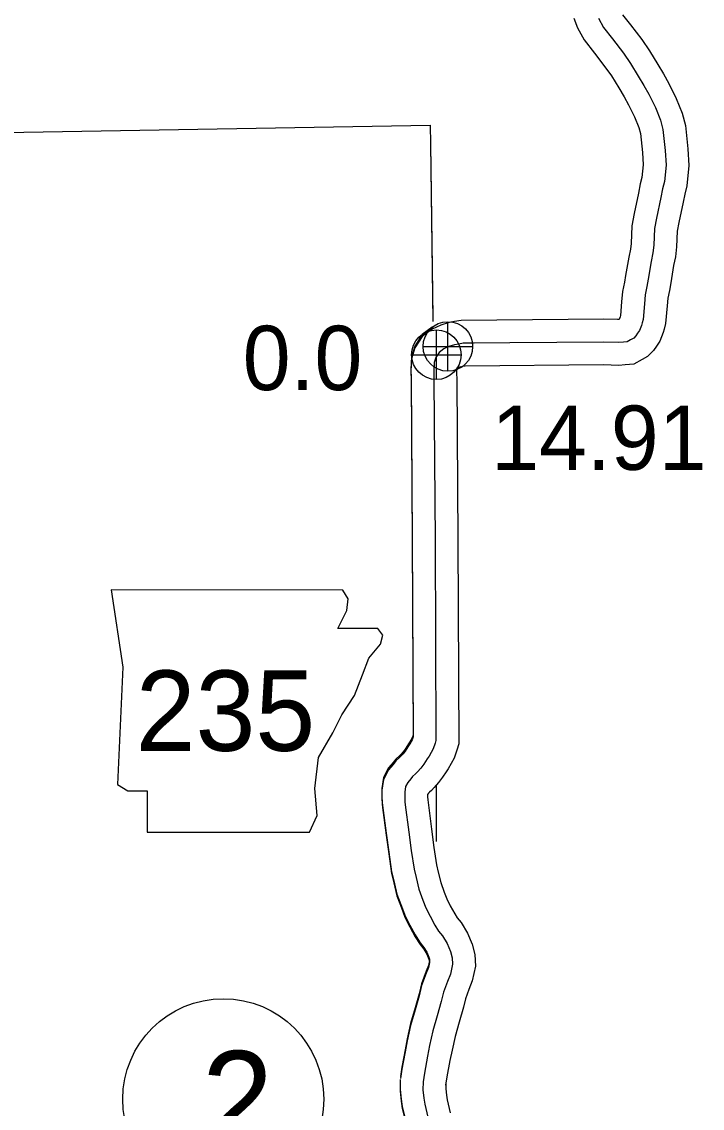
# Model space of a CAD drawing. Extents: x -83719 to 153526, y -11835 to 11446.
# Drawn here: x 13279.3 to 13428.3, y -1144.4 to -906.7 of the extents above; entities that cross this region are included whole.
import ezdxf

# ---------------------------------------------------------------- set-up
doc = ezdxf.new("R2010")
doc.units = 0
for name, color, linetype in [('Level 10', 7, 'Continuous'), ('Level 2', 7, 'Continuous'), ('Level 21', 7, 'Continuous'), ('Level 25', 7, 'Continuous'), ('Level 26', 7, 'Continuous'), ('Level 27', 7, 'Continuous'), ('Level 59', 7, 'Continuous')]:
    doc.layers.add(name, color=color, linetype=linetype)

msp = doc.modelspace()

# ---------------------------------------------------------------- linework, layer by layer
at = {"layer": 'Level 10'}
for points in [[(13400.18, -905.85), (13400.97, -907.99), (13402.44, -910.66), (13404.65, -913.51), (13406.97, -916.51), (13408.38, -918.51), (13409.97, -921.14), (13411.15, -923.13), (13412.14, -924.85), (13413.43, -927.51), (13414.38, -929.84), (13414.73, -931.15), (13415.15, -935.29), (13415.33, -937.96), (13415.05, -940.74), (13414.67, -942.13), (13414.28, -944.18), (13413.37, -948.62), (13412.82, -951.3), (13412.68, -955.18), (13412.54, -956.44), (13412.17, -958.15), (13411.49, -962.17), (13411.24, -963.68), (13410.84, -965.71), (13410.62, -967.94), (13410.36, -970.97), (13410.29, -971.22), (13410.18, -971.59), (13410.11, -971.81), (13409.68, -971.84), (13406.72, -971.75), (13375.46, -972.03), (13374.06, -972.28), (13372.89, -972.5), (13371.04, -973.04), (13369.13, -973.91), (13369.07, -973.96)], [(13410.83, -905.16), (13412.55, -907.38), (13415.02, -910.57), (13416.75, -913.04), (13418.55, -916.01), (13419.78, -918.08), (13420.98, -920.16), (13422.57, -923.44), (13423.88, -926.64), (13424.6, -929.34), (13425.12, -934.46), (13425.36, -938.13), (13424.92, -942.55), (13424.43, -944.37), (13424.09, -946.13), (13423.16, -950.63), (13422.78, -952.48), (13422.66, -955.94), (13422.42, -958.08), (13421.99, -960.04), (13421.35, -963.83), (13421.08, -965.46), (13420.75, -967.16), (13420.58, -968.87), (13420.25, -972.71), (13419.92, -973.93), (13419.7, -974.69), (13419.01, -976.59), (13418.25, -977.66), (13417.62, -978.63), (13416.29, -979.89), (13415.08, -980.61), (13413.32, -981.58), (13411.4, -981.73), (13409.97, -981.86), (13406.61, -981.76), (13376.37, -982.03), (13375.84, -982.12), (13375.22, -982.24), (13374.59, -982.42)], [(13369.41, -973.38), (13369.13, -973.5), (13366.95, -975.13), (13365.34, -977.64), (13364.65, -979.99), (13364.47, -982.75), (13364.51, -984.77), (13364.79, -1019.79), (13364.95, -1062.76), (13364.75, -1063.38), (13364.26, -1064.26), (13363.95, -1064.69), (13363.2, -1065.86), (13362.77, -1066.43), (13362.28, -1066.99), (13362.06, -1067.21), (13361.17, -1068.01), (13360.59, -1068.76), (13359.59, -1069.95), (13358.52, -1072.04), (13358.12, -1074.43), (13358.13, -1076.26), (13358.21, -1077.41), (13358.29, -1078.2), (13359.05, -1084.26), (13359.62, -1088.36), (13360.26, -1092.67), (13360.75, -1094.67), (13361.42, -1097.54), (13362.43, -1100.19), (13363.16, -1102.18), (13364.26, -1104.34), (13365.42, -1106.48), (13366.48, -1108.21), (13367.33, -1109.22), (13367.96, -1110.27), (13368.43, -1111.36), (13368.55, -1111.81), (13368.56, -1112.1), (13368.32, -1113.19), (13367.83, -1114.45), (13366.8, -1117.18), (13366.29, -1119.4), (13365.41, -1122.44), (13364.43, -1125.88), (13363.7, -1129.24), (13363.22, -1131.65), (13362.51, -1135.46), (13362.2, -1137.48)], [(13369.41, -973.79), (13369.13, -973.91), (13366.95, -975.54), (13365.34, -978.05), (13364.65, -980.4), (13364.47, -983.16), (13364.51, -985.18), (13364.79, -1020.2), (13364.95, -1063.17), (13364.75, -1063.79), (13364.26, -1064.67), (13363.95, -1065.1), (13363.2, -1066.27), (13362.77, -1066.84), (13362.28, -1067.4), (13362.06, -1067.62), (13361.17, -1068.42), (13360.59, -1069.17), (13359.59, -1070.36), (13358.52, -1072.45), (13358.12, -1074.84), (13358.13, -1076.67), (13358.21, -1077.82), (13358.29, -1078.61), (13359.05, -1084.67), (13359.62, -1088.77), (13360.26, -1093.08), (13360.75, -1095.08), (13361.42, -1097.95), (13362.43, -1100.6), (13363.16, -1102.59), (13364.26, -1104.75), (13365.42, -1106.89), (13366.48, -1108.62), (13367.33, -1109.63), (13367.96, -1110.68), (13368.43, -1111.77), (13368.55, -1112.22), (13368.56, -1112.51), (13368.32, -1113.61), (13367.83, -1114.86), (13366.8, -1117.59), (13366.29, -1119.81), (13365.41, -1122.85), (13364.43, -1126.29), (13363.7, -1129.65), (13363.22, -1132.06), (13362.51, -1135.87), (13362.2, -1137.89)], [(13375.34, -982.21), (13375.22, -982.24), (13374.54, -982.43), (13374.54, -982.43), (13374.48, -983.39), (13374.51, -985.04), (13374.79, -1020.14), (13374.96, -1064.68), (13374.52, -1066.08), (13373.97, -1067.8), (13372.67, -1070.12), (13372.19, -1070.77), (13371.41, -1072), (13370.52, -1073.17), (13369.61, -1074.21), (13368.97, -1074.86), (13368.52, -1075.26), (13368.37, -1075.45), (13368.13, -1075.75), (13368.13, -1076.29), (13368.18, -1076.94), (13368.23, -1077.49), (13368.96, -1083.36), (13369.52, -1087.33), (13370.09, -1091.16), (13370.48, -1092.76), (13371.01, -1095.02), (13371.8, -1097.11), (13372.34, -1098.59), (13373.11, -1100.1), (13374.08, -1101.88), (13374.62, -1102.76), (13375.5, -1103.81), (13376.87, -1106.1), (13377.93, -1108.54), (13378.49, -1110.75), (13378.61, -1113.34), (13377.92, -1116.51), (13377.16, -1118.46), (13376.4, -1120.47), (13375.98, -1122.32), (13375.02, -1125.62), (13374.14, -1128.72), (13373.49, -1131.69), (13373.04, -1133.95), (13372.37, -1137.55), (13372.08, -1139.4)], [(13375.34, -982.21), (13375.22, -982.24), (13374.54, -982.43), (13374.54, -982.43), (13374.48, -983.39), (13374.51, -985.04), (13374.79, -1020.14), (13374.96, -1064.68), (13374.52, -1066.08), (13373.97, -1067.8), (13372.67, -1070.12), (13372.19, -1070.77), (13371.41, -1072), (13370.52, -1073.17), (13369.61, -1074.21), (13368.97, -1074.86), (13368.52, -1075.26), (13368.37, -1075.45), (13368.13, -1075.75), (13368.13, -1076.29), (13368.18, -1076.94), (13368.23, -1077.49), (13368.96, -1083.36), (13369.52, -1087.33), (13370.09, -1091.16), (13370.48, -1092.76), (13371.01, -1095.02), (13371.8, -1097.11), (13372.34, -1098.59), (13373.11, -1100.1), (13374.08, -1101.88), (13374.62, -1102.76), (13375.5, -1103.81), (13376.87, -1106.1), (13377.93, -1108.54), (13378.49, -1110.75), (13378.61, -1113.34), (13377.92, -1116.51), (13377.16, -1118.46), (13376.4, -1120.47), (13375.98, -1122.32), (13375.02, -1125.62), (13374.14, -1128.72), (13373.49, -1131.69), (13373.04, -1133.95), (13372.37, -1137.55), (13372.08, -1139.4)], [(13362.14, -1138.15), (13362.1, -1140.21), (13362.35, -1142.43), (13362.6, -1144.05), (13363.28, -1146.97), (13363.46, -1147.99), (13363.94, -1150.79), (13364.29, -1153.48), (13364.4, -1154.6), (13364.39, -1154.71), (13364.27, -1155.73), (13364.13, -1156.58), (13364.03, -1156.98), (13363.83, -1157.5), (13363.68, -1157.49), (13363.02, -1157.49), (13362.36, -1157.47), (13361.72, -1157.35), (13360.07, -1156.78), (13357.61, -1156.64), (13355.19, -1157.06), (13353.78, -1157.36), (13351.19, -1158.15)], [(13362.14, -1138.56), (13362.1, -1140.62), (13362.35, -1142.84), (13362.6, -1144.46), (13363.28, -1147.38), (13363.46, -1148.4), (13363.94, -1151.2), (13364.29, -1153.89), (13364.4, -1155.01), (13364.39, -1155.12), (13364.27, -1156.14), (13364.13, -1156.99), (13364.03, -1157.39), (13363.83, -1157.91), (13363.68, -1157.9), (13363.02, -1157.9), (13362.36, -1157.88), (13361.72, -1157.76), (13360.07, -1157.19), (13357.61, -1157.05), (13355.19, -1157.47), (13353.78, -1157.77), (13351.19, -1158.56)], [(13372.14, -1138.74), (13372.11, -1140.15), (13372.27, -1141.53), (13372.43, -1142.57), (13373.08, -1145.39)], [(13372.14, -1138.74), (13372.11, -1140.15), (13372.27, -1141.53), (13372.43, -1142.57), (13373.08, -1145.39)]]:
    msp.add_lwpolyline(points, dxfattribs=at)
at = {"layer": 'Level 2'}
for points in [[(13190.38, -931.48), (13279.74, -930.83), (13368.67, -929.31), (13368.74, -933.38), (13369.26, -972.29)], [(13190.38, -931.48), (13279.74, -930.83), (13368.67, -929.31), (13368.74, -933.38), (13369.25, -971.45)], [(13370.01, -1073.74), (13370.04, -1086.04)], [(13370.01, -1075.17), (13370.03, -1082.75)]]:
    msp.add_lwpolyline(points, dxfattribs=at)
at = {"layer": 'Level 21'}
msp.add_lwpolyline([(13298.87, -1031), (13301.41, -1047.92), (13300.28, -1073.58), (13302.54, -1074.99), (13306.77, -1074.99), (13306.77, -1084.01), (13342.29, -1084.01), (13343.99, -1080.34), (13343.42, -1074.42), (13344.27, -1067.66), (13347.37, -1062.3), (13349.34, -1058.35), (13352.16, -1054.12), (13353.86, -1049.61), (13355.27, -1045.94), (13357.8, -1042.84), (13358.37, -1040.87), (13357.24, -1039.46), (13348.5, -1039.46), (13350.47, -1035.51), (13350.75, -1032.97), (13349.58, -1031.02)], close=True, dxfattribs=at)
at = {"layer": 'Level 26'}
for p, q in [((13372.58, -983.15), (13372.58, -972.31)), ((13370.06, -984.95), (13370.06, -974.12)), ((13364.65, -979.54), (13375.48, -979.54)), ((13367.17, -977.73), (13378, -977.73))]:
    msp.add_line(p, q, dxfattribs=at)
for centre in [(13372.58, -977.73), (13370.06, -979.54)]:
    msp.add_circle(centre, 5.42, dxfattribs=at)
at = {"layer": 'Level 27'}
msp.add_circle((13323.41, -1142.45), 22, dxfattribs=at)
at = {"layer": 'Level 59'}
for points in [[(13405.54, -905.91), (13406.64, -907.91), (13408.6, -910.44), (13411, -913.54), (13412.56, -915.77), (13414.26, -918.57), (13415.46, -920.61), (13416.56, -922.51), (13418, -925.47), (13419.13, -928.24), (13419.67, -930.24), (13420.14, -934.88), (13420.34, -938.05), (13419.98, -941.65), (13419.55, -943.25), (13419.19, -945.15), (13418.26, -949.62), (13417.8, -951.89), (13417.67, -955.56), (13417.48, -957.26), (13417.08, -959.1), (13416.42, -963), (13416.16, -964.57), (13415.8, -966.44), (13415.6, -968.4), (13415.3, -971.84), (13415.11, -972.57), (13414.94, -973.14), (13414.54, -974.24), (13414.11, -974.84), (13413.75, -975.41), (13413.25, -975.88), (13412.58, -976.28), (13411.85, -976.68), (13410.99, -976.75), (13409.83, -976.85), (13406.67, -976.76), (13375.92, -977.03), (13374.95, -977.2), (13374.06, -977.37), (13372.79, -977.74), (13371.7, -978.24), (13370.67, -979.01), (13369.94, -980.14), (13369.61, -981.27), (13369.48, -983.28), (13369.51, -985.11), (13369.79, -1020.17), (13369.96, -1063.93), (13369.76, -1064.56), (13369.36, -1065.8), (13368.47, -1067.4), (13368.07, -1067.93), (13367.31, -1069.14), (13366.64, -1070), (13365.94, -1070.81), (13365.51, -1071.24), (13364.85, -1071.84), (13364.48, -1072.31), (13363.79, -1073.14), (13363.32, -1074.04), (13363.13, -1075.25), (13363.13, -1076.48), (13363.19, -1077.38), (13363.26, -1078.05), (13364, -1084.02), (13364.57, -1088.05), (13365.18, -1092.12), (13365.61, -1093.92), (13366.21, -1096.49), (13367.12, -1098.86), (13367.75, -1100.59), (13368.68, -1102.42), (13369.75, -1104.39), (13370.55, -1105.69), (13371.42, -1106.72), (13372.42, -1108.39), (13373.18, -1110.15), (13373.52, -1111.49), (13373.59, -1112.92), (13373.12, -1115.06), (13372.49, -1116.66), (13371.6, -1119.03), (13371.14, -1121.06), (13370.21, -1124.23), (13369.28, -1127.5), (13368.59, -1130.67), (13368.13, -1133.01), (13367.44, -1136.71), (13367.14, -1138.65)], [(13378.31, -977.01), (13375.92, -977.03), (13374.95, -977.2), (13374.06, -977.37), (13372.79, -977.74), (13371.7, -978.24), (13370.67, -979.01), (13369.94, -980.14), (13369.61, -981.27), (13369.48, -983.28), (13369.51, -985.11), (13369.79, -1020.17), (13369.96, -1063.93), (13369.76, -1064.56), (13369.36, -1065.8), (13368.47, -1067.4), (13368.07, -1067.93), (13367.31, -1069.14), (13366.64, -1070), (13365.94, -1070.81), (13365.51, -1071.24), (13364.85, -1071.84), (13364.48, -1072.31), (13363.79, -1073.14), (13363.32, -1074.04), (13363.13, -1075.25), (13363.13, -1076.48), (13363.19, -1077.38), (13363.26, -1078.05), (13364, -1084.02), (13364.57, -1088.05), (13365.18, -1092.12), (13365.61, -1093.92), (13366.21, -1096.49), (13367.12, -1098.86), (13367.75, -1100.59), (13368.68, -1102.42), (13369.75, -1104.39), (13370.55, -1105.69), (13371.42, -1106.72), (13372.42, -1108.39), (13373.18, -1110.15), (13373.52, -1111.49), (13373.59, -1112.92), (13373.12, -1115.06), (13372.49, -1116.66), (13371.6, -1119.03), (13371.14, -1121.06), (13370.21, -1124.23), (13369.28, -1127.5), (13368.59, -1130.67), (13368.13, -1133.01), (13367.44, -1136.71), (13367.14, -1138.65)], [(13367.14, -1138.65), (13367.11, -1140.38), (13367.31, -1142.18), (13367.51, -1143.52), (13368.18, -1146.38)], [(13367.14, -1138.65), (13367.11, -1140.38), (13367.31, -1142.18), (13367.51, -1143.52), (13368.18, -1146.38)]]:
    msp.add_lwpolyline(points, dxfattribs=at)

# ---------------------------------------------------------------- texts
at = {"layer": 'Level 21'}
msp.add_text('235', height=17.6, dxfattribs=at).set_placement((13304.25, -1066.22))
at = {"layer": 'Level 25'}
for s, p in [('0.0', (13327.67, -987.27)), ('14.91', (13382.07, -1004.73))]:
    msp.add_text(s, height=14.08, dxfattribs=at).set_placement(p)
at = {"layer": 'Level 27'}
msp.add_text('2', height=21.12, dxfattribs=at).set_placement((13318.68, -1153.01))

doc.saveas('drawing.dxf')
